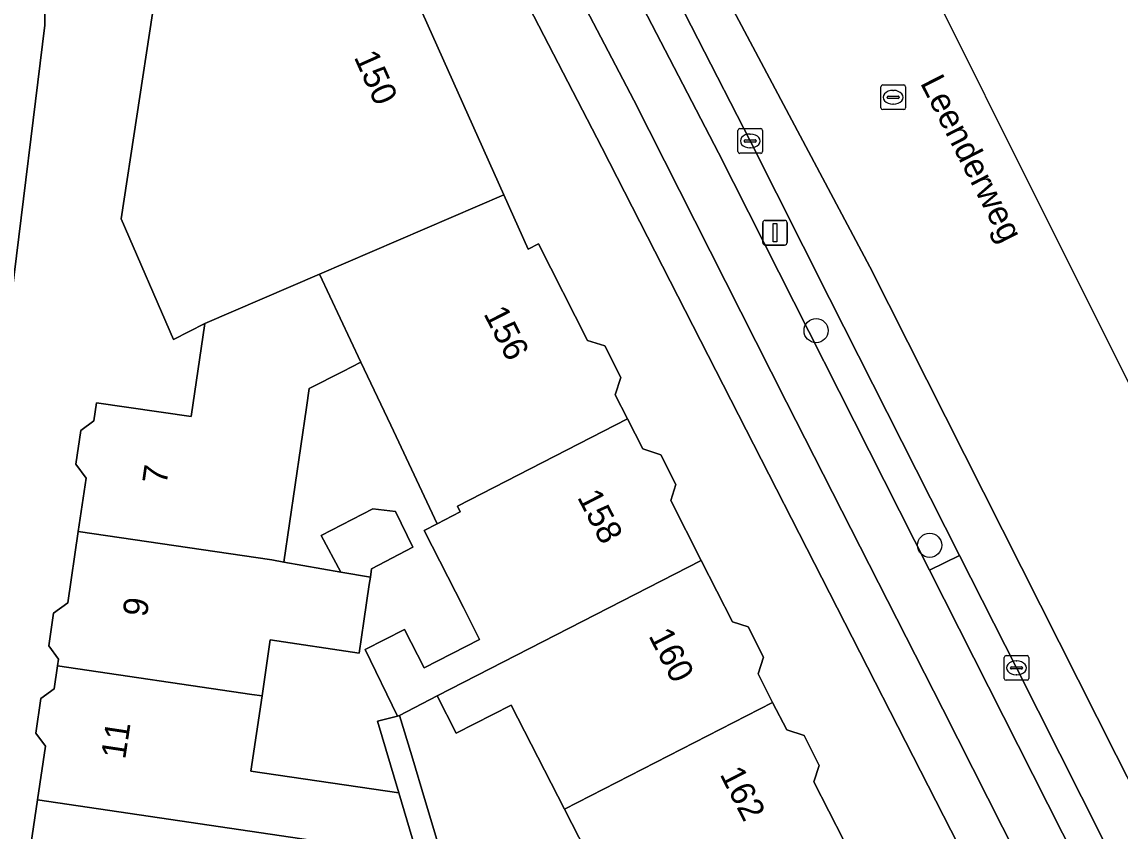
# Model space of a CAD drawing. Extents: x 162250 to 162661, y 380743 to 381606.
# Drawn here: x 162358.47 to 162403.01, y 381540.63 to 381573.43 of the extents above; entities that cross this region are included whole.
import ezdxf

# ---------------------------------------------------------------- set-up
doc = ezdxf.new("R2010")
doc.units = 0
for name, color, linetype in [('IMGEO_Berm_open', 7, 'Continuous'), ('IMGEO_Boom', 7, 'Continuous'), ('IMGEO_Erf', 7, 'Continuous'), ('IMGEO_Fietspad_gesloten', 7, 'Continuous'), ('IMGEO_Kolk', 7, 'Continuous'), ('IMGEO_Lichtmast', 7, 'Continuous'), ('IMGEO_Openbare_ruimte_label', 7, 'Continuous'), ('IMGEO_Pand', 7, 'Continuous'), ('IMGEO_Pand_nummerreeks', 7, 'Continuous'), ('IMGEO_Parkeervlak_open', 7, 'Continuous'), ('IMGEO_Rijbaan_regionaal_gesloten', 7, 'Continuous'), ('IMGEO_Rioolput', 7, 'Continuous'), ('IMGEO_Voetpad_open', 7, 'Continuous')]:
    doc.layers.add(name, color=color, linetype=linetype)

msp = doc.modelspace()

# ---------------------------------------------------------------- linework, layer by layer
at = {"layer": 'IMGEO_Berm_open'}
for points in [[(162374.695, 381591.279), (162377.717, 381585.46), (162386.719, 381568.128), (162395.284, 381551.21), (162396.502, 381551.808), (162391.23, 381562.225)], [(162391.23, 381562.225), (162388.01, 381568.609), (162379.519, 381585.166)]]:
    msp.add_lwpolyline(points, dxfattribs=at)
msp.add_lwpolyline([(162402.33, 381540.282), (162398.81, 381547.248), (162396.502, 381551.808), (162395.284, 381551.21), (162406.674, 381528.711), (162407.881, 381529.368), (162404.362, 381536.357)], close=True, dxfattribs=at)
at = {"layer": 'IMGEO_Boom'}
for centre in [(162390.684, 381560.919), (162395.29, 381552.218)]:
    msp.add_circle(centre, 0.489, dxfattribs=at)
at = {"layer": 'IMGEO_Erf'}
for points in [[(162400.772, 381531.631), (162381.991, 381568.34), (162371.772, 381588.094), (162370.283, 381588.375), (162363.369, 381585.251), (162361.6, 381584.081), (162363.286, 381580.314), (162362.669, 381579.584), (162359.448, 381578.123), (162359.403, 381573.306), (162358.055, 381562.41), (162350.929, 381514.861)], [(162372.868, 381577.935), (162378.015, 381566.424), (162379, 381564.222), (162379.419, 381564.436), (162381.416, 381560.526), (162382.114, 381560.3), (162382.768, 381559.02), (162382.54, 381558.316), (162383.037, 381557.342), (162383.66, 381556.123), (162384.384, 381555.889), (162384.999, 381554.685), (162384.786, 381554.027), (162386.023, 381551.605), (162387.294, 381549.116), (162387.927, 381548.911), (162388.553, 381547.687), (162388.331, 381547.003), (162388.92, 381545.85), (162389.492, 381544.731), (162390.197, 381544.503), (162390.813, 381543.296), (162390.598, 381542.629), (162391.811, 381540.255)], [(162358.67, 381538.98), (162359.1, 381541.898), (162359.421, 381544.074), (162359.031, 381544.598), (162359.238, 381546), (162359.774, 381546.398), (162359.911, 381547.328), (162359.952, 381547.607), (162359.555, 381548.141), (162359.75, 381549.461), (162360.327, 381549.89), (162360.753, 381552.779), (162361.072, 381554.943), (162360.658, 381555.5), (162360.86, 381556.866), (162361.39, 381557.26), (162361.499, 381557.999), (162365.336, 381557.433), (162365.892, 381561.203), (162364.621, 381560.554), (162362.492, 381565.45), (162363.761, 381573.782)]]:
    msp.add_lwpolyline(points, dxfattribs=at)
for points in [[(162373.848, 381556.2), (162373.753, 381556.402), (162373.429, 381557.089), (162372.222, 381559.644), (162371.482, 381559.266), (162370.126, 381558.573), (162370.012, 381557.797), (162369.092, 381551.537), (162371.399, 381551.133), (162370.612, 381552.611), (162372.702, 381553.691), (162373.619, 381553.592), (162374.324, 381552.139), (162372.647, 381551.264), (162372.603, 381550.922), (162372.56, 381550.628), (162372.342, 381549.148), (162372.151, 381547.849), (162368.544, 381548.38), (162368.21, 381546.113), (162367.761, 381543.063), (162373.757, 381542.179), (162372.897, 381545.09), (162373.709, 381545.286), (162372.399, 381547.994), (162373.994, 381548.809), (162374.787, 381547.256), (162377.034, 381548.403), (162376.376, 381549.692), (162374.779, 381552.819), (162375.316, 381553.093)], [(162380.478, 381541.517), (162378.321, 381545.741), (162376.084, 381544.599), (162375.313, 381546.109), (162373.782, 381545.323), (162374.291, 381543.683), (162374.837, 381541.812), (162375.537, 381539.48), (162375.77, 381538.697), (162376.062, 381534.886), (162379.915, 381536.886), (162382.23, 381538.088)]]:
    msp.add_lwpolyline(points, close=True, dxfattribs=at)
at = {"layer": 'IMGEO_Fietspad_gesloten'}
msp.add_lwpolyline([(162373.585, 381588.91), (162375.873, 381584.438), (162383.286, 381570.262), (162389.481, 381558.016), (162395.82, 381545.575), (162418.876, 381500), (162423.197, 381491.458), (162446.904, 381444.637), (162457.136, 381424.429), (162474.154, 381390.568), (162476.043, 381386.824), (162477.914, 381387.752), (162471.376, 381400.747), (162459.052, 381425.24), (162448.774, 381445.553), (162406.674, 381528.711), (162395.284, 381551.21), (162386.719, 381568.128), (162377.717, 381585.46), (162374.695, 381591.279)], dxfattribs=at)
at = {"layer": 'IMGEO_Kolk'}
for p, q in [((162387.512, 381568.182), (162387.512, 381569.034)), ((162387.587, 381569.108), (162388.439, 381569.108)), ((162388.513, 381569.034), (162388.513, 381568.182)), ((162387.771, 381568.602), (162387.771, 381568.614)), ((162388.209, 381568.565), (162387.811, 381568.565)), ((162387.814, 381568.651), (162388.212, 381568.651)), ((162388, 381568.888), (162388.025, 381568.888)), ((162388.255, 381568.614), (162388.255, 381568.602)), ((162388.439, 381568.108), (162387.587, 381568.108)), ((162388.023, 381568.328), (162387.998, 381568.328)), ((162398.312, 381546.821), (162398.312, 381547.673)), ((162398.387, 381547.747), (162399.239, 381547.747)), ((162398.8, 381547.527), (162398.825, 381547.527)), ((162399.313, 381547.673), (162399.313, 381546.821)), ((162398.571, 381547.241), (162398.571, 381547.253)), ((162399.009, 381547.204), (162398.611, 381547.204)), ((162398.614, 381547.29), (162399.012, 381547.29)), ((162399.055, 381547.253), (162399.055, 381547.241)), ((162399.239, 381546.747), (162398.387, 381546.747)), ((162398.823, 381546.967), (162398.798, 381546.967))]:
    msp.add_line(p, q, dxfattribs=at)
for points in [[(162387.512, 381568.182), (162387.512, 381569.034)], [(162387.587, 381569.108), (162388.439, 381569.108)], [(162388.513, 381569.034), (162388.513, 381568.182)], [(162388.439, 381568.108), (162387.587, 381568.108)], [(162398.312, 381546.821), (162398.312, 381547.673)], [(162398.387, 381547.747), (162399.239, 381547.747)], [(162399.313, 381547.673), (162399.313, 381546.821)], [(162399.239, 381546.747), (162398.387, 381546.747)]]:
    msp.add_lwpolyline(points, dxfattribs=at)
for centre, radius, start, end in [((162387.589, 381569.032), 0.0765, 91.552, 178.448), ((162387.589, 381569.032), 0.0765, 91.552, 178.448), ((162388.437, 381569.032), 0.0765, 1.552, 88.448), ((162388.437, 381569.032), 0.0765, 1.552, 88.448), ((162387.811, 381568.611), 0.0403, 85.8775, 175.7526), ((162387.808, 381568.601), 0.0366, 178.938, 274.7102), ((162388.212, 381568.608), 0.043, 264.8664, 352.4533), ((162388.216, 381568.613), 0.0386, 1.7309, 96.639), ((162387.589, 381568.184), 0.0765, 181.552, 268.448), ((162387.589, 381568.184), 0.0765, 181.552, 268.448), ((162388.437, 381568.184), 0.0765, 271.552, 358.448), ((162388.437, 381568.184), 0.0765, 271.552, 358.448), ((162398.389, 381547.671), 0.0765, 91.552, 178.448), ((162398.389, 381547.671), 0.0765, 91.552, 178.448), ((162399.237, 381547.671), 0.0765, 1.552, 88.448), ((162399.237, 381547.671), 0.0765, 1.552, 88.448), ((162398.611, 381547.25), 0.0403, 85.8775, 175.7526), ((162398.608, 381547.24), 0.0366, 178.938, 274.7102), ((162399.012, 381547.247), 0.043, 264.8664, 352.4533), ((162399.016, 381547.252), 0.0386, 1.7309, 96.639), ((162398.389, 381546.823), 0.0765, 181.552, 268.448), ((162398.389, 381546.823), 0.0765, 181.552, 268.448), ((162399.237, 381546.823), 0.0765, 271.552, 358.448), ((162399.237, 381546.823), 0.0765, 271.552, 358.448)]:
    msp.add_arc(centre, radius, start, end, dxfattribs=at)
for centre, major_axis, ratio, start_param, end_param in [((162387.999, 381568.608), (-0.387, 0.002), 0.722429, 4.712389, 7.853982), ((162388.024, 381568.608), (-0.39, 0.002), 0.717154, 1.570796, 4.712389), ((162398.799, 381547.247), (-0.387, 0.002), 0.722429, 4.712389, 7.853982), ((162398.824, 381547.247), (-0.39, 0.002), 0.717154, 1.570796, 4.712389)]:
    msp.add_ellipse(centre, major_axis=major_axis, ratio=ratio, start_param=start_param, end_param=end_param, dxfattribs=at)
at = {"layer": 'IMGEO_Lichtmast'}
for p, q in [((162388.618, 381565.391), (162389.408, 381565.391)), ((162389.408, 381565.391), (162388.618, 381565.391)), ((162388.518, 381564.491), (162388.518, 381565.291)), ((162388.518, 381565.291), (162388.518, 381564.491)), ((162389.508, 381565.291), (162389.508, 381564.491)), ((162389.508, 381564.491), (162389.508, 381565.291)), ((162389.408, 381564.391), (162388.618, 381564.391)), ((162388.618, 381564.391), (162389.408, 381564.391))]:
    msp.add_line(p, q, dxfattribs=at)
msp.add_lwpolyline([(162388.938, 381565.266), (162389.088, 381565.266), (162389.088, 381564.516), (162388.938, 381564.516), (162388.938, 381565.266)], dxfattribs=at)
for centre, start, end in [((162388.618, 381565.291), 90, 180), ((162388.618, 381565.291), 90, 180), ((162389.408, 381565.291), 0, 90), ((162389.408, 381565.291), 360, 90), ((162388.618, 381564.491), 180, 270), ((162388.618, 381564.491), 180, 270), ((162389.408, 381564.491), 270, 0), ((162389.408, 381564.491), 270, 0)]:
    msp.add_arc(centre, 0.1, start, end, dxfattribs=at)
at = {"layer": 'IMGEO_Pand'}
for points in [[(162365.892, 381561.203), (162370.539, 381563.206), (162378.015, 381566.424), (162372.868, 381577.935), (162363.761, 381573.782), (162362.492, 381565.45), (162364.621, 381560.554)], [(162378.015, 381566.424), (162370.539, 381563.206), (162372.222, 381559.644), (162373.429, 381557.089), (162373.753, 381556.402), (162373.848, 381556.2), (162375.316, 381553.093), (162376.252, 381553.572), (162376.136, 381553.8), (162383.037, 381557.342), (162382.54, 381558.316), (162382.768, 381559.02), (162382.114, 381560.3), (162381.416, 381560.526), (162379.419, 381564.436), (162379, 381564.222)], [(162372.222, 381559.644), (162370.539, 381563.206), (162365.892, 381561.203), (162365.336, 381557.433), (162361.499, 381557.999), (162361.39, 381557.26), (162360.86, 381556.866), (162360.658, 381555.5), (162361.072, 381554.943), (162360.753, 381552.779), (162368.602, 381551.623), (162369.092, 381551.537), (162370.012, 381557.797), (162370.126, 381558.573), (162371.482, 381559.266)], [(162384.786, 381554.027), (162384.999, 381554.685), (162384.384, 381555.889), (162383.66, 381556.123), (162383.037, 381557.342), (162376.136, 381553.8), (162376.252, 381553.572), (162375.316, 381553.093), (162374.779, 381552.819), (162376.376, 381549.692), (162377.034, 381548.403), (162374.787, 381547.256), (162373.994, 381548.809), (162372.399, 381547.994), (162373.709, 381545.286), (162373.782, 381545.323), (162375.313, 381546.109), (162386.023, 381551.605)], [(162371.399, 381551.133), (162372.603, 381550.922), (162372.647, 381551.264), (162374.324, 381552.139), (162373.619, 381553.592), (162372.702, 381553.691), (162370.612, 381552.611)], [(162372.56, 381550.628), (162372.603, 381550.922), (162371.399, 381551.133), (162369.092, 381551.537), (162368.602, 381551.623), (162360.753, 381552.779), (162360.327, 381549.89), (162359.75, 381549.461), (162359.555, 381548.141), (162359.952, 381547.607), (162359.911, 381547.328), (162367.801, 381546.167), (162368.21, 381546.113), (162368.544, 381548.38), (162372.151, 381547.849), (162372.342, 381549.148)], [(162386.023, 381551.605), (162375.313, 381546.109), (162376.084, 381544.599), (162378.321, 381545.741), (162380.478, 381541.517), (162388.92, 381545.85), (162388.331, 381547.003), (162388.553, 381547.687), (162387.927, 381548.911), (162387.294, 381549.116)], [(162368.21, 381546.113), (162367.801, 381546.167), (162359.911, 381547.328), (162359.774, 381546.398), (162359.238, 381546), (162359.031, 381544.598), (162359.421, 381544.074), (162359.1, 381541.898), (162371.837, 381540.023), (162374.51, 381539.63), (162373.757, 381542.179), (162367.761, 381543.063)], [(162391.811, 381540.255), (162390.598, 381542.629), (162390.813, 381543.296), (162390.197, 381544.503), (162389.492, 381544.731), (162388.92, 381545.85), (162380.478, 381541.517), (162382.23, 381538.088), (162379.915, 381536.886), (162376.062, 381534.886), (162375.949, 381534.828), (162375.94, 381532.118), (162376.211, 381532.256), (162379.781, 381534.081), (162381.355, 381534.889), (162382.467, 381535.459), (162383.287, 381535.88)], [(162371.837, 381540.023), (162359.1, 381541.898), (162358.67, 381538.98), (162358.127, 381538.577), (162357.923, 381537.189), (162358.327, 381536.644), (162358.299, 381536.452), (162366.624, 381535.227), (162366.938, 381537.357), (162371.406, 381536.766)]]:
    msp.add_lwpolyline(points, close=True, dxfattribs=at)
at = {"layer": 'IMGEO_Parkeervlak_open'}
for points in [[(162425.065, 381500), (162412.668, 381524.385), (162402.855, 381543.709), (162392.859, 381563.507), (162379.636, 381588.378)], [(162379.519, 381585.166), (162388.01, 381568.609), (162391.23, 381562.225), (162396.502, 381551.808), (162398.81, 381547.248), (162402.33, 381540.282)]]:
    msp.add_lwpolyline(points, dxfattribs=at)
at = {"layer": 'IMGEO_Rijbaan_regionaal_gesloten'}
for points in [[(162487.336, 381390.854), (162458.544, 381448.405), (162388.83, 381587.88), (162379.464, 381606.233), (162377.276, 381604.956), (162392.392, 381575.292)], [(162391.268, 381574.672), (162376.164, 381604.307), (162372.439, 381602.132), (162373.178, 381600.727), (162373.249, 381600.615), (162374.095, 381598.985), (162374.123, 381598.9), (162379.217, 381589.092), (162379.423, 381588.776), (162379.636, 381588.378), (162392.859, 381563.507), (162402.855, 381543.709), (162412.668, 381524.385), (162425.065, 381500), (162437.86, 381474.688), (162449.303, 381452.467), (162451.987, 381447.126), (162459.635, 381431.909), (162469.338, 381412.429), (162476.05, 381399.207)]]:
    msp.add_lwpolyline(points, dxfattribs=at)
at = {"layer": 'IMGEO_Rioolput'}
for p, q in [((162393.311, 381569.954), (162393.311, 381570.806)), ((162393.386, 381570.88), (162394.238, 381570.88)), ((162394.312, 381570.806), (162394.312, 381569.954)), ((162393.57, 381570.374), (162393.57, 381570.386)), ((162394.008, 381570.337), (162393.61, 381570.337)), ((162393.613, 381570.423), (162394.011, 381570.423)), ((162393.799, 381570.66), (162393.824, 381570.66)), ((162394.054, 381570.386), (162394.054, 381570.374)), ((162394.238, 381569.88), (162393.386, 381569.88)), ((162393.822, 381570.1), (162393.797, 381570.1))]:
    msp.add_line(p, q, dxfattribs=at)
for points in [[(162393.311, 381569.954), (162393.311, 381570.806)], [(162393.386, 381570.88), (162394.238, 381570.88)], [(162394.312, 381570.806), (162394.312, 381569.954)], [(162394.238, 381569.88), (162393.386, 381569.88)]]:
    msp.add_lwpolyline(points, dxfattribs=at)
for centre, radius, start, end in [((162393.388, 381570.804), 0.0765, 91.552, 178.448), ((162393.388, 381570.804), 0.0765, 91.552, 178.448), ((162394.236, 381570.804), 0.0765, 1.552, 88.448), ((162394.236, 381570.804), 0.0765, 1.552, 88.448), ((162393.61, 381570.383), 0.0403, 85.8775, 175.7526), ((162393.607, 381570.373), 0.0366, 178.938, 274.7102), ((162394.011, 381570.38), 0.043, 264.8664, 352.4533), ((162394.015, 381570.385), 0.0386, 1.7309, 96.639), ((162393.388, 381569.956), 0.0765, 181.552, 268.448), ((162393.388, 381569.956), 0.0765, 181.552, 268.448), ((162394.236, 381569.956), 0.0765, 271.552, 358.448), ((162394.236, 381569.956), 0.0765, 271.552, 358.448)]:
    msp.add_arc(centre, radius, start, end, dxfattribs=at)
for centre, major_axis, ratio, start_param, end_param in [((162393.798, 381570.38), (-0.387, 0.002), 0.722429, 4.712389, 7.853982), ((162393.823, 381570.38), (-0.39, 0.002), 0.717154, 1.570796, 4.712389)]:
    msp.add_ellipse(centre, major_axis=major_axis, ratio=ratio, start_param=start_param, end_param=end_param, dxfattribs=at)
at = {"layer": 'IMGEO_Voetpad_open'}
for points in [[(162370.337, 381590.691), (162371.772, 381588.094), (162381.991, 381568.34), (162400.772, 381531.631), (162416.751, 381500), (162420.377, 381492.822), (162422.628, 381488.367), (162433.372, 381467.098), (162445.289, 381443.846), (162448.748, 381437.096), (162465.732, 381403.337), (162474.869, 381385.175), (162476.5, 381385.918), (162476.043, 381386.824), (162474.154, 381390.568)], [(162474.154, 381390.568), (162457.136, 381424.429), (162446.904, 381444.637), (162423.197, 381491.458), (162418.876, 381500), (162395.82, 381545.575), (162389.481, 381558.016), (162383.286, 381570.262), (162375.873, 381584.438), (162373.585, 381588.91)], [(162331.099, 381370.386), (162331.101, 381374.491), (162330.281, 381375.735), (162332.068, 381387.938), (162332.211, 381387.945), (162334.576, 381404.093), (162334.728, 381405.133), (162338.89, 381433.553), (162339.214, 381435.764), (162339.996, 381441.104), (162343.449, 381463.697), (162345.762, 381479.541), (162345.951, 381480.835), (162350.479, 381511.856), (162350.791, 381513.94), (162350.929, 381514.861), (162358.055, 381562.41), (162359.403, 381573.306), (162359.448, 381578.123), (162362.669, 381579.584), (162363.286, 381580.314), (162361.6, 381584.081), (162363.369, 381585.251), (162370.283, 381588.375)], [(162375.537, 381539.48), (162374.837, 381541.812), (162374.291, 381543.683), (162373.782, 381545.323), (162373.709, 381545.286), (162372.897, 381545.09), (162373.757, 381542.179), (162374.51, 381539.63)]]:
    msp.add_lwpolyline(points, dxfattribs=at)

# ---------------------------------------------------------------- texts
at = {"layer": 'IMGEO_Openbare_ruimte_label'}
msp.add_text('Leenderweg', height=1, rotation=297.0007, dxfattribs=at).set_placement((162394.89, 381570.963))
at = {"layer": 'IMGEO_Pand_nummerreeks'}
for s, rotation, p in [('150', 294.0912, (162371.923, 381572.012)), ('156', 297.0319, (162377.179, 381561.608)), ('7', 81.8642, (162364.334, 381554.652)), ('158', 297.2153, (162380.979, 381554.172)), ('9', 81.2168, (162363.531, 381549.28)), ('160', 297.2153, (162383.87, 381548.551)), ('11', 81.5032, (162362.658, 381543.514)), ('162', 297.2153, (162386.759, 381542.936))]:
    msp.add_text(s, height=1, rotation=rotation, dxfattribs=at).set_placement(p)

doc.saveas('drawing.dxf')
